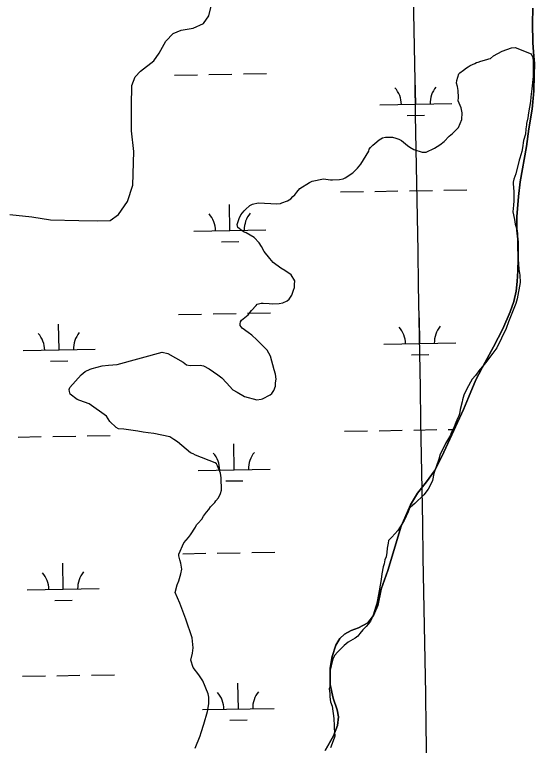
# Model space of a CAD drawing. Extents: x 3903937 to 3942190, y 260677 to 286651.
# Drawn here: x 3912905 to 3913627, y 268594 to 269610 of the extents above; entities that cross this region are included whole.
import ezdxf

# ---------------------------------------------------------------- set-up
doc = ezdxf.new("R2010")
doc.units = 0
for name, color, linetype in [('V-GRID-MAJR', 7, 'Continuous'), ('V-SITE-VEGE', 7, 'Continuous'), ('V-TOPO-SHOR', 7, 'Continuous'), ('V-WETL-SWMP', 7, 'Continuous')]:
    doc.layers.add(name, color=color, linetype=linetype)

msp = doc.modelspace()

# ---------------------------------------------------------------- linework, layer by layer
at = {"layer": 'V-GRID-MAJR'}
msp.add_spline([(3913520.414, 266109.772), (3913415.549, 272167.798), (3913310.651, 278227.748), (3913205.754, 284287.69), (3913205.721, 284289.62200000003)], degree=3, dxfattribs=at)
at = {"layer": 'V-SITE-VEGE'}
for points in [[(3913286.346, 269214.022), (3913289.951, 269219.64), (3913292.54, 269226.794), (3913293.578, 269230.374), (3913293.594, 269234.468), (3913294.127, 269239.583), (3913289.044, 269247.794), (3913280.366, 269253.971), (3913274.751, 269257.065), (3913264.035, 269265.298), (3913259.45, 269270.435), (3913251.811, 269280.191), (3913247.748, 269287.374), (3913244.698, 269292.504), (3913237.563, 269299.7), (3913226.33, 269306.39900000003), (3913223.776, 269307.434), (3913221.222, 269308.98), (3913215.1010000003, 269313.61), (3913214.093, 269317.70900000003), (3913216.688, 269326.4), (3913219.268, 269331.50800000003), (3913223.897, 269337.117), (3913225.4390000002, 269338.647), (3913231.603, 269344.253), (3913235.196, 269346.284), (3913243.39, 269347.78500000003), (3913260.787, 269347.202), (3913268.977, 269346.657), (3913274.097, 269347.14900000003), (3913276.147, 269348.162), (3913283.836, 269350.694), (3913288.4560000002, 269353.743), (3913291.538, 269356.801), (3913294.108, 269359.348), (3913297.1950000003, 269362.92), (3913301.309, 269368.022), (3913314.65, 269376.154), (3913318.242, 269378.188), (3913334.12, 269381.192), (3913343.84, 269380.13), (3913346.4, 269380.119), (3913356.1240000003, 269380.59), (3913361.248, 269381.594), (3913364.324, 269382.604), (3913375.1010000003, 269389.724), (3913381.269, 269396.354), (3913385.9, 269401.963), (3913397.233, 269419.83), (3913397.756, 269422.388), (3913399.302, 269424.942), (3913402.896, 269427.99700000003), (3913405.466, 269430.545), (3913411.629, 269435.639), (3913416.247, 269438.178), (3913420.345, 269439.186), (3913422.393, 269439.177), (3913430.069, 269439.145), (3913434.671, 269438.102), (3913438.756, 269436.552), (3913442.332, 269434.49), (3913451.008, 269427.799), (3913454.0670000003, 269425.229), (3913459.685, 269422.134), (3913471.443, 269418.505), (3913477.0700000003, 269418.478), (3913488.355, 269424.063), (3913496.049, 269428.636), (3913501.7, 269433.222), (3913508.894, 269440.867), (3913513.517, 269444.433), (3913521.739, 269452.59), (3913526.392, 269463.827), (3913526.941, 269473.039), (3913525.436, 269480.20900000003), (3913523.914, 269483.287), (3913521.383, 269489.951), (3913521.913, 269494.555), (3913521.44, 269504.281), (3913520.441, 269509.915), (3913518.923, 269514.53), (3913519.454, 269518.109), (3913521.004, 269522.70900000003), (3913522.049, 269527.311), (3913523.589, 269528.839), (3913528.721, 269532.402), (3913532.829, 269535.456), (3913535.395, 269536.98), (3913537.9620000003, 269539.017), (3913544.626, 269541.551), (3913546.68, 269543.077), (3913549.244, 269543.578), (3913552.83, 269545.1), (3913561.026, 269547.11100000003), (3913564.102, 269548.123), (3913566.1520000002, 269548.627), (3913570.261, 269552.192), (3913582.571, 269558.795), (3913589.235, 269561.326), (3913595.3850000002, 269563.35), (3913600.505, 269563.839)], [(3913600.505, 269563.839), (3913622.99, 269555.045), (3913625.018, 269549.92100000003), (3913625.507, 269544.801), (3913625.421, 269523.815), (3913623.8140000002, 269506.419), (3913622.233, 269495.166), (3913621.694, 269489.028), (3913619.071, 269473.17), (3913618.018, 269466.01), (3913616.449, 269458.339), (3913616.443, 269456.293), (3913615.394, 269450.667), (3913614.8540000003, 269443.503), (3913612.259, 269434.813), (3913610.682, 269424.583), (3913609.637, 269419.47000000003), (3913607.041, 269410.268), (3913606.002, 269407.2), (3913601.319, 269388.283), (3913598.7320000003, 269381.127), (3913597.687, 269376.525), (3913597.679, 269374.477), (3913598.6580000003, 269363.725), (3913598.632, 269357.071), (3913598.6070000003, 269350.929), (3913598.068, 269344.791), (3913597.519, 269335.579), (3913599.522, 269324.82300000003), (3913600.52, 269318.165), (3913603.555, 269309.453), (3913604.044, 269304.333), (3913603.96, 269283.859), (3913605.892, 269255.701), (3913606.883, 269247.509), (3913607.352, 269237.271), (3913603.164, 269214.768), (3913601.6010000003, 269208.118), (3913591.259, 269182.571), (3913588.1520000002, 269173.37200000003), (3913575.2430000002, 269146.299), (3913569.585, 269139.158), (3913564.952, 269133.034), (3913561.352, 269127.931), (3913555.6890000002, 269120.787), (3913551.577, 269116.2), (3913545.4020000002, 269108.034), (3913540.776, 269102.93700000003), (3913533.552, 269089.658), (3913529.421, 269080.462), (3913527.349, 269074.328), (3913526.825, 269071.26), (3913524.222, 269060.523), (3913523.1750000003, 269054.897), (3913522.139, 269051.829), (3913521.1040000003, 269049.275), (3913518.006, 269042.636), (3913514.901, 269034.46), (3913511.805, 269028.328), (3913510.768, 269025.262), (3913503.5530000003, 269013.521), (3913500.971, 269007.389), (3913496.328, 268998.708), (3913494.251, 268991.55), (3913487.5130000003, 268971.617), (3913485.4280000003, 268961.901), (3913484.9080000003, 268959.855), (3913479.7490000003, 268950.154), (3913473.575, 268941.989), (3913461.244, 268930.268), (3913455.079, 268925.175), (3913453.539, 268923.647), (3913451.9820000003, 268918.53500000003), (3913446.3030000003, 268906.27400000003), (3913437.542, 268892.49), (3913429.315, 268883.311), (3913424.691, 268878.726)], [(3913135.894, 268847.158), (3913134.381, 268851.77), (3913132.865, 268857.406), (3913132.875, 268859.452), (3913140.103, 268875.289), (3913146.2800000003, 268882.943), (3913149.364, 268886.512), (3913156.063, 268897.232), (3913157.611, 268900.297), (3913159.665, 268902.84500000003), (3913164.81, 268908.457), (3913167.384, 268912.54), (3913171.503, 268918.154), (3913174.5870000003, 268921.722), (3913177.1610000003, 268925.295), (3913182.818, 268931.413), (3913184.362, 268933.967), (3913187.9620000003, 268938.04600000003), (3913191.059, 268944.176), (3913192.1010000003, 268948.778), (3913191.659, 268965.67), (3913190.664, 268972.33), (3913186.611, 268982.582), (3913185.085, 268985.146), (3913183.557, 268986.688), (3913155.96, 268997.039), (3913152.897, 268999.097), (3913149.323, 269000.647), (3913130.958, 269015.565), (3913125.855, 269019.17), (3913120.239, 269022.776), (3913098.252, 269027.472), (3913090.0640000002, 269028.531), (3913083.414, 269029.07), (3913075.744, 269030.636), (3913056.305, 269033.27400000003), (3913049.143, 269033.817), (3913045.5670000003, 269035.879), (3913036.9020000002, 269044.104), (3913032.325, 269051.288), (3913008.341, 269068.788), (3912995.051, 269073.452), (3912991.473, 269074.488), (3912981.7800000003, 269082.205), (3912980.775, 269085.793), (3912980.271, 269088.353), (3912981.307, 269091.42100000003), (3912997.245, 269108.755), (3913002.895, 269113.339), (3913009.561, 269116.89400000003), (3913012.637, 269117.906), (3913026.472, 269121.43), (3913035.176, 269122.419), (3913046.952, 269123.39400000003), (3913109.977, 269140.536), (3913117.644, 269138.457), (3913139.089, 269126.597), (3913143.685, 269122.99700000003), (3913148.799, 269121.95), (3913162.6210000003, 269122.405), (3913167.22, 269121.365), (3913174.882, 269117.238), (3913187.133, 269108.999), (3913192.745, 269104.882), (3913199.3680000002, 269097.688), (3913208.029, 269087.927), (3913214.1580000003, 269084.83), (3913224.37, 269078.648), (3913241.239, 269073.972), (3913247.3850000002, 269074.969), (3913249.435, 269075.473), (3913259.694, 269081.06), (3913262.262, 269083.098), (3913264.838, 269087.18200000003), (3913267.423, 269093.313), (3913267.441, 269097.919), (3913268.486, 269103.033), (3913267.49, 269109.691), (3913265.467, 269115.841), (3913260.427, 269134.8), (3913255.856, 269143.00800000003), (3913241.585, 269157.397), (3913234.446, 269164.08), (3913229.342, 269167.684), (3913221.179, 269173.859), (3913218.1210000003, 269177.453), (3913218.132, 269180.013), (3913218.656, 269182.569), (3913220.2, 269185.123), (3913229.443, 269192.25), (3913234.073, 269198.374), (3913240.2460000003, 269205.513), (3913241.788, 269207.043), (3913247.424, 269208.554), (3913249.9820000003, 269208.544), (3913258.682, 269207.995), (3913263.798, 269207.465), (3913272.5, 269207.942), (3913277.6240000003, 269208.941), (3913283.776, 269211.989), (3913286.346, 269214.022)], [(3913424.691, 268878.726), (3913424.164, 268875.142), (3913422.6, 268867.984), (3913422.063, 268861.846), (3913421.0130000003, 268855.708), (3913419.46, 268851.621), (3913418.416, 268845.995), (3913416.861, 268841.907), (3913415.2860000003, 268832.18700000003), (3913414.2320000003, 268824.515), (3913411.606, 268808.66000000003), (3913408.9990000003, 268796.386), (3913407.946, 268789.738), (3913406.9080000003, 268786.67), (3913403.279, 268774.913), (3913399.664, 268766.739), (3913396.576, 268762.658), (3913393.492, 268759.088), (3913388.863, 268754.5), (3913384.7490000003, 268749.39900000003), (3913381.662, 268745.829), (3913378.068, 268742.773), (3913368.3200000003, 268737.18200000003), (3913362.671, 268732.599), (3913353.42, 268723.424), (3913349.8200000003, 268719.344), (3913347.242, 268714.239), (3913343.074, 268696.341), (3913343.574, 268693.779), (3913343.563, 268691.221), (3913343.025, 268684.569), (3913342.984, 268674.84500000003), (3913341.95, 268672.29), (3913342.949, 268666.143), (3913342.931, 268661.54), (3913343.924, 268654.367), (3913345.9450000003, 268648.217), (3913348.436, 268631.317), (3913348.9050000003, 268621.079), (3913348.892, 268618.009), (3913349.869, 268606.745), (3913348.833, 268603.677), (3913343.662, 268590.392)], [(3913155.821, 268590.14), (3913162.545, 268607.003), (3913164.099, 268611.603), (3913167.73, 268623.36100000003), (3913172.92, 268640.74), (3913174.501, 268651.484), (3913174.538, 268660.696), (3913173.532, 268665.306), (3913166.4420000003, 268683.76), (3913160.847, 268691.973), (3913152.7, 268702.242), (3913149.671, 268712.492), (3913151.7600000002, 268722.207), (3913152.813, 268729.369), (3913151.3340000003, 268743.193), (3913142.741, 268769.332), (3913134.131, 268791.379), (3913128.048, 268806.243), (3913130.653, 268816.981), (3913132.724, 268822.602), (3913135.835, 268832.314), (3913136.8850000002, 268838.964), (3913135.894, 268847.158)]]:
    msp.add_lwpolyline(points, dxfattribs=at)
at = {"layer": 'V-TOPO-SHOR'}
for points in [[(3913603.4960000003, 269238.65), (3913604.348, 269253.5), (3913604.9110000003, 269269.839), (3913604.612, 269293.409), (3913603.094, 269309.854), (3913602.775, 269328.375), (3913605.0700000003, 269356.59), (3913607.434, 269377.377), (3913616.15, 269426.263), (3913619.816, 269450.808), (3913624.387, 269478.321), (3913626.5700000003, 269503.464), (3913627.058, 269525.548), (3913627.324, 269541.887), (3913626.298, 269557.638), (3913625.362, 269571.11), (3913624.877, 269597.156), (3913625.1610000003, 269618.447)], [(3913336.197, 268586.534), (3913348.165, 268607.28), (3913353.771, 268621.419), (3913354.711, 268633.398), (3913352.97, 268643.21), (3913347.491, 268659.672), (3913343.309, 268678.702), (3913343.205, 268701.281), (3913346.144, 268717.214), (3913351.061, 268733.238), (3913356.744, 268742.52400000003), (3913363.505, 268748.635), (3913372.436, 268753.351), (3913382.948, 268757.17100000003), (3913395.853, 268764.249), (3913403.717, 268774.218), (3913409.519, 268788.356), (3913414.465, 268811.113), (3913423.485, 268837.121), (3913442.1580000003, 268898.542), (3913454.858, 268928.201), (3913464.926, 268944.202), (3913477.271, 268960.195), (3913488.328, 268975.697), (3913498.413, 268995.56), (3913507.199, 269013.253), (3913528.686, 269060.797), (3913535.787, 269077.505), (3913546.088, 269101.923), (3913558.767, 269126.728), (3913570.441, 269147.675), (3913583.6180000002, 269173.07300000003), (3913593.815, 269196.401), (3913598.627, 269210.94), (3913602.1520000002, 269225.385), (3913603.4960000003, 269238.65)]]:
    msp.add_lwpolyline(points, dxfattribs=at)
at = {"layer": 'V-WETL-SWMP'}
for p, q in [((3913174.502, 269608.10800000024), (3913177.953, 269621.476)), ((3913625.162, 269618.4470000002), (3913624.876, 269597.156)), ((3913167.267, 269597.351), (3913174.502, 269608.10800000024)), ((3913152.86, 269591.01900000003), (3913167.267, 269597.351)), ((3913624.876, 269597.156), (3913625.363, 269571.109)), ((3913125.264, 269583.343), (3913136.068, 269587.892)), ((3913136.068, 269587.892), (3913152.86, 269591.01900000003)), ((3913115.032, 269572.5990000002), (3913125.264, 269583.343)), ((3913105.775, 269555.85800000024), (3913115.032, 269572.5990000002)), ((3913625.363, 269571.109), (3913626.298, 269557.6370000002)), ((3913097.9420000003, 269545.30400000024), (3913105.775, 269555.85800000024)), ((3913626.298, 269557.6370000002), (3913627.323, 269541.886)), ((3913079.7060000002, 269530.998), (3913097.9420000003, 269545.30400000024)), ((3913627.323, 269541.886), (3913627.057, 269525.54700000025)), ((3913072.0840000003, 269523.23900000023), (3913079.7060000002, 269530.998)), ((3913126.7355306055, 269525.537382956), (3913158.7305746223, 269526.1005511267)), ((3913174.72809663, 269526.3821352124), (3913206.7231406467, 269526.9453033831)), ((3913222.720662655, 269527.22688746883), (3913254.7157066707, 269527.7900556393)), ((3913627.057, 269525.54700000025), (3913626.5700000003, 269503.46500000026)), ((3913067.64, 269511.07300000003), (3913072.0840000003, 269523.23900000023)), ((3913462.3447936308, 269485.007495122), (3913461.7112294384, 269521.0019196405)), ((3913067.324, 269482.911), (3913067.64, 269511.07300000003)), ((3913626.5700000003, 269503.46500000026), (3913624.387, 269478.32000000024)), ((3913066.981, 269447.9570000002), (3913067.324, 269482.911)), ((3913412.3525373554, 269484.1275448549), (3913512.337049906, 269485.88744538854)), ((3913624.387, 269478.32000000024), (3913619.8170000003, 269450.80800000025)), ((3913450.618222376, 269469.3676969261), (3913474.614505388, 269469.7900730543)), ((3913070.258, 269419.181), (3913066.981, 269447.9570000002)), ((3913619.8170000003, 269450.80800000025), (3913616.151, 269426.263)), ((3913616.151, 269426.263), (3913607.433, 269377.37700000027)), ((3913068.867, 269372.4470000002), (3913070.258, 269419.181)), ((3913061.583, 269349.906), (3913068.867, 269372.4470000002)), ((3913607.433, 269377.37700000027), (3913605.0700000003, 269356.59000000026)), ((3913357.6304712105, 269363.0747429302), (3913389.6255152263, 269363.6379111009)), ((3913405.6230372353, 269363.91949518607), (3913437.618081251, 269364.4826633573)), ((3913453.6156032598, 269364.7642474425), (3913485.610647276, 269365.3274156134)), ((3913501.6081692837, 269365.6089996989), (3913533.603213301, 269366.1721678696)), ((3913605.0700000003, 269356.59000000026), (3913602.775, 269328.37500000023)), ((3913048.9250000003, 269331.781), (3913061.583, 269349.906)), ((3913203.9554222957, 269309.61993613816), (3913203.321858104, 269345.61436065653)), ((3912897.92, 269331.804), (3912928.667, 269328.681)), ((3913037.306, 269323.64), (3913048.9250000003, 269331.781)), ((3912928.667, 269328.681), (3912954.615, 269324.1800000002)), ((3912954.615, 269324.1800000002), (3912993.961, 269323.418)), ((3912993.961, 269323.418), (3913020.325, 269322.91000000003)), ((3913020.325, 269322.91000000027), (3913037.306, 269323.64000000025)), ((3913602.775, 269328.37500000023), (3913603.095, 269309.855)), ((3913153.9631660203, 269308.7399858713), (3913253.9476785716, 269310.499886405)), ((3913603.095, 269309.855), (3913604.612, 269293.4090000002)), ((3913192.228851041, 269293.9801379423), (3913216.2251340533, 269294.40251407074)), ((3913604.612, 269293.4090000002), (3913604.9110000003, 269269.838)), ((3913604.9110000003, 269269.838), (3913604.348, 269253.5)), ((3913604.348, 269253.5), (3913603.495, 269238.64900000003)), ((3913603.495, 269238.64900000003), (3913602.153, 269225.38400000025)), ((3913602.153, 269225.38400000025), (3913598.627, 269210.94000000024)), ((3913598.627, 269210.94000000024), (3913593.8140000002, 269196.402)), ((3913132.5902797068, 269192.91390582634), (3913164.585323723, 269193.477073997)), ((3913180.5828457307, 269193.75865808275), (3913212.577889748, 269194.32182625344)), ((3913228.5754117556, 269194.6034103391), (3913260.570455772, 269195.16657850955)), ((3913468.1995427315, 269152.38401799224), (3913467.5659785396, 269188.37844251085)), ((3913593.8140000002, 269196.402), (3913583.617, 269173.0720000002)), ((3912966.3692754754, 269143.5509364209), (3912965.735711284, 269179.5453609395)), ((3913583.617, 269173.0720000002), (3913570.44, 269147.6750000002)), ((3913418.207286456, 269151.5040677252), (3913518.1917990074, 269153.26396825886)), ((3913570.44, 269147.6750000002), (3913558.767, 269126.72800000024)), ((3912916.3770192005, 269142.6709861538), (3913016.3615317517, 269144.43088668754)), ((3912954.642704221, 269127.91113822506), (3912978.6389872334, 269128.33351435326)), ((3913456.4729714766, 269136.74421979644), (3913480.469254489, 269137.16659592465)), ((3913558.767, 269126.72800000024), (3913546.088, 269101.92400000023)), ((3913546.088, 269101.92400000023), (3913535.787, 269077.50500000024)), ((3913535.787, 269077.50500000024), (3913528.687, 269060.79800000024)), ((3913528.687, 269060.79800000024), (3913507.199, 269013.252)), ((3913363.485220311, 269030.45126580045), (3913395.4802643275, 269031.0144339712)), ((3913411.477786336, 269031.2960180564), (3913443.4728303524, 269031.85918622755)), ((3913459.470352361, 269032.1407703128), (3913491.465396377, 269032.7039384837)), ((3913507.462918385, 269032.98552256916), (3913516.1867913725, 269033.13907783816)), ((3912909.6475190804, 269022.46293648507), (3912941.6425630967, 269023.0261046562)), ((3912957.640085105, 269023.3076887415), (3912989.635129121, 269023.8708569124)), ((3913005.6326511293, 269024.15244099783), (3913037.6276951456, 269024.7156091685)), ((3913209.810171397, 268976.9964590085), (3913209.1766072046, 269012.9908835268)), ((3913507.199, 269013.252), (3913498.412, 268995.561)), ((3913498.412, 268995.561), (3913488.3280000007, 268975.6970000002)), ((3913159.817915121, 268976.11650874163), (3913259.8024276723, 268977.8764092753)), ((3913488.328, 268975.6970000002), (3913477.271, 268960.19500000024)), ((3913198.083600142, 268961.3566608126), (3913222.079883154, 268961.77903694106)), ((3913477.271, 268960.19500000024), (3913464.9250000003, 268944.2020000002)), ((3913464.9250000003, 268944.202), (3913454.8570000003, 268928.201)), ((3913454.8570000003, 268928.201), (3913442.1580000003, 268898.54300000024)), ((3913442.1580000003, 268898.54300000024), (3913423.485, 268837.121)), ((3913138.4450288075, 268860.2904286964), (3913170.4400728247, 268860.85359686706)), ((3913186.4375948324, 268861.1351809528), (3913218.432638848, 268861.6983491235)), ((3913234.430160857, 268861.9799332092), (3913266.425204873, 268862.54310137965)), ((3912972.224024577, 268810.927459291), (3912971.5904603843, 268846.92188380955)), ((3913423.485, 268837.121), (3913414.465, 268811.11300000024)), ((3912922.2317683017, 268810.0475090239), (3913022.2162808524, 268811.8074095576)), ((3913414.465, 268811.11300000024), (3913409.519, 268788.35600000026)), ((3912960.4974533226, 268795.28766109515), (3912984.493736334, 268795.71003722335)), ((3913409.519, 268788.35600000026), (3913403.717, 268774.218)), ((3913403.717, 268774.218), (3913395.853, 268764.24800000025)), ((3913395.853, 268764.24800000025), (3913382.949, 268757.17100000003)), ((3913372.436, 268753.352), (3913363.504, 268748.635)), ((3913382.949, 268757.17100000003), (3913372.436, 268753.352)), ((3913356.744, 268742.523), (3913351.061, 268733.237)), ((3913363.504, 268748.635), (3913356.744, 268742.523)), ((3913351.061, 268733.237), (3913346.143, 268717.214)), ((3913346.143, 268717.214), (3913343.205, 268701.28200000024)), ((3913343.205, 268701.28200000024), (3913343.31, 268678.702)), ((3912915.502268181, 268689.8394593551), (3912947.497312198, 268690.4026275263)), ((3912963.4948342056, 268690.6842116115), (3912995.4898782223, 268691.24737978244)), ((3913011.4874002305, 268691.5289638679), (3913043.4824442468, 268692.0921320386)), ((3913215.664920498, 268644.3729818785), (3913215.0313563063, 268680.3674063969)), ((3913343.31, 268678.702), (3913347.491, 268659.67100000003)), ((3913347.491, 268659.67100000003), (3913352.969, 268643.20900000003)), ((3913165.672664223, 268643.49303161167), (3913265.657176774, 268645.2529321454)), ((3913352.969, 268643.20900000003), (3913354.711, 268633.398)), ((3913354.711, 268633.398), (3913353.77, 268621.4190000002)), ((3913203.9383492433, 268628.73318368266), (3913227.9346322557, 268629.1555598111)), ((3913353.77, 268621.4190000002), (3913348.166, 268607.28)), ((3913348.166, 268607.28), (3913336.197, 268586.533))]:
    msp.add_line(p, q, dxfattribs=at)
for centre, radius, start, end in [((3913407.102057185, 269484.51000404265), 35.24628790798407, 0.23658072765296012, 41.78023906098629), ((3913517.5708179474, 269486.45444549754), 35.24628790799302, 140.23657772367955, 181.78023605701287), ((3913148.7126858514, 269309.12244505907), 35.24628790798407, 0.23658072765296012, 41.78023906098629), ((3913259.1814466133, 269311.0668865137), 35.24628790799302, 140.23657772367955, 181.78023605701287), ((3913412.9568062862, 269151.8865269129), 35.24628790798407, 0.23658072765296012, 41.78023906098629), ((3913523.4255670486, 269153.8309683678), 35.24628790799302, 140.23657772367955, 181.78023605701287), ((3912911.1265390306, 269143.0534453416), 35.24628790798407, 0.23658072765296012, 41.78023906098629), ((3913021.595299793, 269144.9978867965), 35.24628790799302, 140.23657772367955, 181.78023605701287), ((3913154.5674349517, 268976.4989679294), 35.24628790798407, 0.23658072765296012, 41.78023906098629), ((3913265.036195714, 268978.443409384), 35.24628790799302, 140.23657772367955, 181.78023605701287), ((3912916.981288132, 268810.4299682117), 35.24628790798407, 0.23658072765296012, 41.78023906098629), ((3913027.450048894, 268812.3744096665), 35.24628790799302, 140.23657772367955, 181.78023605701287), ((3913160.4221840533, 268643.87549079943), 35.24628790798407, 0.23658072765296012, 41.78023906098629), ((3913270.8909448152, 268645.8199322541), 35.24628790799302, 140.23657772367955, 181.78023605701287)]:
    msp.add_arc(centre, radius, start, end, dxfattribs=at)

doc.saveas('drawing.dxf')
